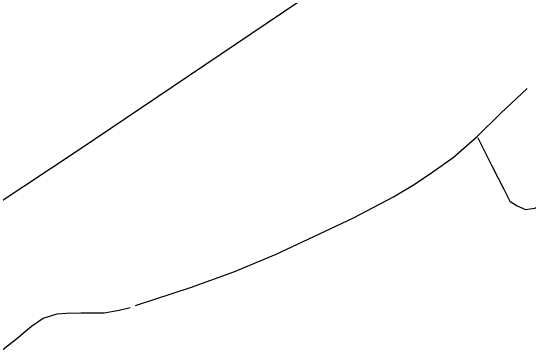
# Model space of a CAD drawing. Extents: x 3161564 to 3199464, y 849354 to 874788.
# Drawn here: x 3168298 to 3169670, y 867166 to 868064 of the extents above; entities that cross this region are included whole.
import ezdxf

# ---------------------------------------------------------------- set-up
doc = ezdxf.new("R2010")
doc.units = 0
doc.layers.add('V-TOPO-SHOR', color=7, linetype='Continuous')

msp = doc.modelspace()

# ---------------------------------------------------------------- linework, layer by layer
at = {"layer": 'V-TOPO-SHOR'}
for points in [[(3170021.596762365, 868721.4492010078), (3169061.5066340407, 868086.6527674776), (3168480.3994511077, 867695.03705724), (3168183.5294772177, 867499.229202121)], [(3169535.2353157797, 867726.6189693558), (3169573.1336103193, 867650.8223802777), (3169604.715522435, 867590.8167472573), (3169620.5064784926, 867559.2348351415), (3169639.4556257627, 867546.6020702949), (3169661.562964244, 867537.1274966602), (3169686.8284939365, 867540.2856878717), (3169731.0431708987, 867562.3930263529), (3169797.3651863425, 867593.974938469), (3169860.5290105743, 867622.3986593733), (3169920.534643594, 867641.3478066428), (3169958.4329381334, 867653.9805714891), (3169974.223894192, 867666.6133363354), (3170005.8058063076, 867698.1952484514), (3170068.9696305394, 867773.9918375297), (3170195.297279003, 867944.5341629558)], [(3168629.439000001, 867282.420999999), (3168777.604000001, 867331.302999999), (3168889.464000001, 867371.7279999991), (3169001.9110000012, 867418.8439999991), (3169129.561000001, 867478.1479999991), (3169206.736000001, 867514.6249999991), (3169312.0360000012, 867570.555999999), (3169366.627000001, 867603.0169999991), (3169416.267000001, 867636.241999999), (3169470.129000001, 867674.557999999), (3169533.689000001, 867729.9459999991), (3169596.528000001, 867791.6209999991), (3169665.936000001, 867856.8189999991)], [(3168278.068000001, 867165.7629999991), (3168315.190000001, 867195.0229999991), (3168353.580000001, 867228.0769999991), (3168384.980000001, 867248.753999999), (3168421.578000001, 867260.4439999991), (3168446.055000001, 867262.466999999), (3168484.130000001, 867263.312999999), (3168546.186000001, 867263.3849999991), (3168585.698000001, 867270.2499999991), (3168614.841000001, 867277.5709999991)]]:
    msp.add_lwpolyline(points, dxfattribs=at)

doc.saveas('drawing.dxf')
